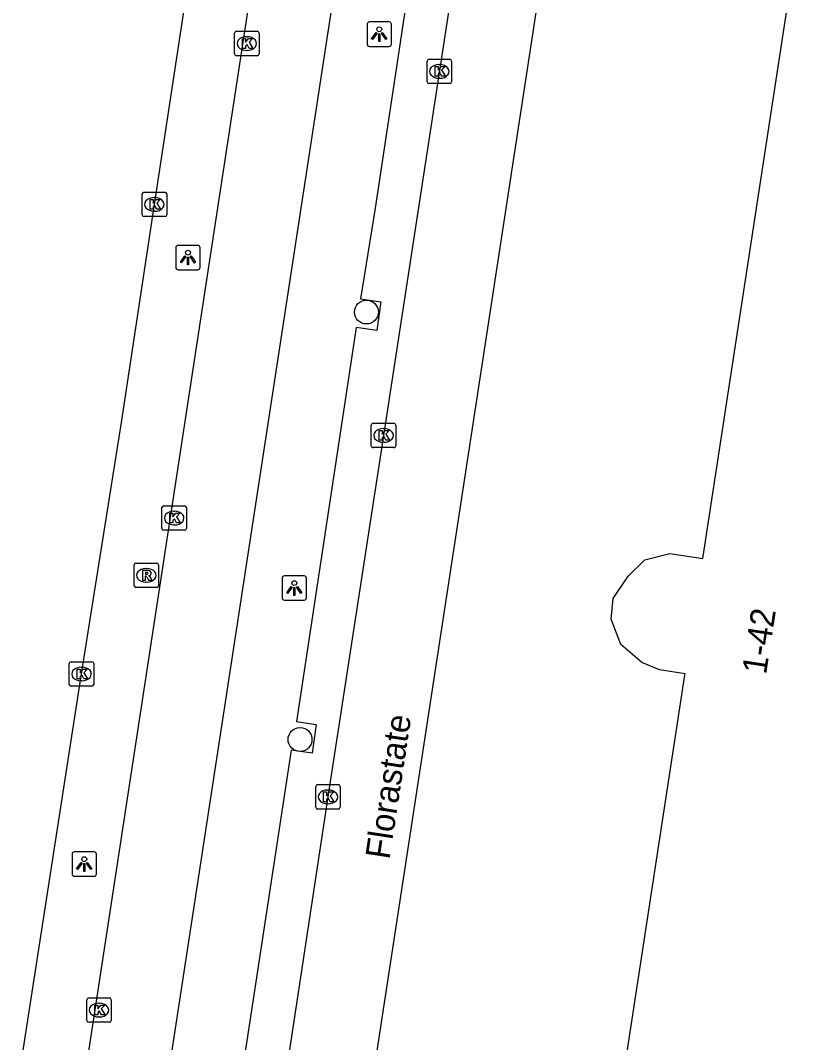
# Model space of a CAD drawing. Extents: x 161486 to 162249, y 379484 to 380829.
# Drawn here: x 161685.23 to 161717.26, y 380698.78 to 380740.58 of the extents above; entities that cross this region are included whole.
import ezdxf

# ---------------------------------------------------------------- set-up
doc = ezdxf.new("R2010")
doc.units = 0
for name, color, linetype in [('IMGEO_Boom', 7, 'Continuous'), ('IMGEO_Fietspad_open', 7, 'Continuous'), ('IMGEO_Kolk', 7, 'Continuous'), ('IMGEO_Lichtpunt', 7, 'Continuous'), ('IMGEO_Openbare_ruimte_label', 7, 'Continuous'), ('IMGEO_Pand', 7, 'Continuous'), ('IMGEO_Pand_nummerreeks', 7, 'Continuous'), ('IMGEO_Rijbaan_lokaal_open', 7, 'Continuous'), ('IMGEO_Rijbaan_regionaal_gesloten', 7, 'Continuous'), ('IMGEO_Rioolput', 7, 'Continuous'), ('IMGEO_Voetpad_open', 7, 'Continuous')]:
    doc.layers.add(name, color=color, linetype=linetype)

msp = doc.modelspace()

# ---------------------------------------------------------------- linework, layer by layer
at = {"layer": 'IMGEO_Boom'}
for centre in [(161699.381, 380728.654), (161696.666, 380711.176)]:
    msp.add_circle(centre, 0.489, dxfattribs=at)
at = {"layer": 'IMGEO_Fietspad_open'}
for points in [[(161688.431, 380679.12), (161689.012, 380682.623), (161699.329, 380750), (161703.875, 380779.686)], [(161685.545, 380680.166), (161685.819, 380681.705), (161685.484, 380681.755), (161696.248, 380752.176), (161698.462, 380766.661), (161699.701, 380774.77)]]:
    msp.add_lwpolyline(points, dxfattribs=at)
at = {"layer": 'IMGEO_Kolk'}
for p, q in [((161693.99, 380739.209), (161693.99, 380740.061)), ((161694.065, 380740.135), (161694.917, 380740.135)), ((161694.478, 380739.915), (161694.503, 380739.915)), ((161694.991, 380740.061), (161694.991, 380739.209)), ((161694.917, 380739.135), (161694.065, 380739.135)), ((161694.501, 380739.355), (161694.476, 380739.355)), ((161701.866, 380738.068), (161701.866, 380738.92)), ((161701.941, 380738.994), (161702.793, 380738.994)), ((161702.354, 380738.774), (161702.379, 380738.774)), ((161702.867, 380738.92), (161702.867, 380738.068)), ((161702.377, 380738.214), (161702.352, 380738.214)), ((161702.793, 380737.994), (161701.941, 380737.994)), ((161690.212, 380732.63), (161690.212, 380733.482)), ((161690.287, 380733.556), (161691.139, 380733.556)), ((161690.7, 380733.336), (161690.725, 380733.336)), ((161691.213, 380733.482), (161691.213, 380732.63)), ((161691.139, 380732.556), (161690.287, 380732.556)), ((161690.723, 380732.776), (161690.698, 380732.776)), ((161699.58, 380723.182), (161699.58, 380724.034)), ((161699.655, 380724.108), (161700.507, 380724.108)), ((161700.581, 380724.034), (161700.581, 380723.182)), ((161700.068, 380723.888), (161700.093, 380723.888)), ((161700.091, 380723.328), (161700.066, 380723.328)), ((161700.507, 380723.108), (161699.655, 380723.108)), ((161691.094, 380720.729), (161691.946, 380720.729)), ((161691.019, 380719.803), (161691.019, 380720.655)), ((161691.507, 380720.509), (161691.532, 380720.509)), ((161692.02, 380720.655), (161692.02, 380719.803)), ((161691.53, 380719.949), (161691.505, 380719.949)), ((161691.946, 380719.729), (161691.094, 380719.729)), ((161687.229, 380713.427), (161687.229, 380714.279)), ((161687.304, 380714.353), (161688.156, 380714.353)), ((161687.717, 380714.133), (161687.742, 380714.133)), ((161688.23, 380714.279), (161688.23, 380713.427)), ((161687.74, 380713.573), (161687.715, 380713.573)), ((161688.156, 380713.353), (161687.304, 380713.353)), ((161697.306, 380708.4), (161697.306, 380709.252)), ((161697.381, 380709.326), (161698.233, 380709.326)), ((161697.794, 380709.106), (161697.819, 380709.106)), ((161698.307, 380709.252), (161698.307, 380708.4)), ((161697.817, 380708.546), (161697.792, 380708.546)), ((161698.233, 380708.326), (161697.381, 380708.326)), ((161688.023, 380700.607), (161688.875, 380700.607)), ((161687.948, 380699.681), (161687.948, 380700.533)), ((161688.436, 380700.387), (161688.461, 380700.387)), ((161688.949, 380700.533), (161688.949, 380699.681)), ((161688.459, 380699.827), (161688.434, 380699.827)), ((161688.875, 380699.607), (161688.023, 380699.607))]:
    msp.add_line(p, q, dxfattribs=at)
for points in [[(161693.99, 380739.209), (161693.99, 380740.061)], [(161694.065, 380740.135), (161694.917, 380740.135)], [(161694.991, 380740.061), (161694.991, 380739.209)], [(161694.311, 380739.835), (161694.434, 380739.835), (161694.434, 380739.684), (161694.564, 380739.835), (161694.728, 380739.835), (161694.582, 380739.684), (161694.735, 380739.435), (161694.583, 380739.435), (161694.498, 380739.599), (161694.434, 380739.532), (161694.434, 380739.435), (161694.311, 380739.435), (161694.311, 380739.835)], [(161694.917, 380739.135), (161694.065, 380739.135)], [(161701.866, 380738.068), (161701.866, 380738.92)], [(161701.941, 380738.994), (161702.793, 380738.994)], [(161702.187, 380738.694), (161702.31, 380738.694), (161702.31, 380738.543), (161702.44, 380738.694), (161702.604, 380738.694), (161702.458, 380738.543), (161702.611, 380738.294), (161702.459, 380738.294), (161702.374, 380738.458), (161702.31, 380738.391), (161702.31, 380738.294), (161702.187, 380738.294), (161702.187, 380738.694)], [(161702.867, 380738.92), (161702.867, 380738.068)], [(161702.793, 380737.994), (161701.941, 380737.994)], [(161690.212, 380732.63), (161690.212, 380733.482)], [(161690.287, 380733.556), (161691.139, 380733.556)], [(161690.533, 380733.256), (161690.656, 380733.256), (161690.656, 380733.105), (161690.786, 380733.256), (161690.95, 380733.256), (161690.804, 380733.105), (161690.957, 380732.856), (161690.805, 380732.856), (161690.72, 380733.02), (161690.656, 380732.953), (161690.656, 380732.856), (161690.533, 380732.856), (161690.533, 380733.256)], [(161691.213, 380733.482), (161691.213, 380732.63)], [(161691.139, 380732.556), (161690.287, 380732.556)], [(161699.58, 380723.182), (161699.58, 380724.034)], [(161699.655, 380724.108), (161700.507, 380724.108)], [(161700.581, 380724.034), (161700.581, 380723.182)], [(161699.901, 380723.808), (161700.024, 380723.808), (161700.024, 380723.657), (161700.154, 380723.808), (161700.318, 380723.808), (161700.172, 380723.657), (161700.325, 380723.408), (161700.173, 380723.408), (161700.088, 380723.572), (161700.024, 380723.505), (161700.024, 380723.408), (161699.901, 380723.408), (161699.901, 380723.808)], [(161700.507, 380723.108), (161699.655, 380723.108)], [(161691.094, 380720.729), (161691.946, 380720.729)], [(161691.019, 380719.803), (161691.019, 380720.655)], [(161691.34, 380720.429), (161691.463, 380720.429), (161691.463, 380720.278), (161691.593, 380720.429), (161691.757, 380720.429), (161691.611, 380720.278), (161691.764, 380720.029), (161691.612, 380720.029), (161691.527, 380720.193), (161691.463, 380720.126), (161691.463, 380720.029), (161691.34, 380720.029), (161691.34, 380720.429)], [(161692.02, 380720.655), (161692.02, 380719.803)], [(161691.946, 380719.729), (161691.094, 380719.729)], [(161687.229, 380713.427), (161687.229, 380714.279)], [(161687.304, 380714.353), (161688.156, 380714.353)], [(161687.55, 380714.053), (161687.673, 380714.053), (161687.673, 380713.902), (161687.803, 380714.053), (161687.967, 380714.053), (161687.821, 380713.902), (161687.974, 380713.653), (161687.822, 380713.653), (161687.737, 380713.817), (161687.673, 380713.75), (161687.673, 380713.653), (161687.55, 380713.653), (161687.55, 380714.053)], [(161688.23, 380714.279), (161688.23, 380713.427)], [(161688.156, 380713.353), (161687.304, 380713.353)], [(161697.306, 380708.4), (161697.306, 380709.252)], [(161697.381, 380709.326), (161698.233, 380709.326)], [(161697.627, 380709.026), (161697.75, 380709.026), (161697.75, 380708.875), (161697.88, 380709.026), (161698.044, 380709.026), (161697.898, 380708.875), (161698.051, 380708.626), (161697.899, 380708.626), (161697.814, 380708.79), (161697.75, 380708.723), (161697.75, 380708.626), (161697.627, 380708.626), (161697.627, 380709.026)], [(161698.307, 380709.252), (161698.307, 380708.4)], [(161698.233, 380708.326), (161697.381, 380708.326)], [(161688.023, 380700.607), (161688.875, 380700.607)], [(161687.948, 380699.681), (161687.948, 380700.533)], [(161688.269, 380700.307), (161688.392, 380700.307), (161688.392, 380700.156), (161688.522, 380700.307), (161688.686, 380700.307), (161688.54, 380700.156), (161688.693, 380699.907), (161688.541, 380699.907), (161688.456, 380700.071), (161688.392, 380700.004), (161688.392, 380699.907), (161688.269, 380699.907), (161688.269, 380700.307)], [(161688.949, 380700.533), (161688.949, 380699.681)], [(161688.875, 380699.607), (161688.023, 380699.607)]]:
    msp.add_lwpolyline(points, dxfattribs=at)
for centre, start, end in [((161694.067, 380740.059), 91.552, 178.448), ((161694.067, 380740.059), 91.552, 178.448), ((161694.915, 380740.059), 1.552, 88.448), ((161694.915, 380740.059), 1.552, 88.448), ((161694.067, 380739.211), 181.552, 268.448), ((161694.067, 380739.211), 181.552, 268.448), ((161694.915, 380739.211), 271.552, 358.448), ((161694.915, 380739.211), 271.552, 358.448), ((161701.943, 380738.918), 91.552, 178.448), ((161701.943, 380738.918), 91.552, 178.448), ((161702.791, 380738.918), 1.552, 88.448), ((161702.791, 380738.918), 1.552, 88.448), ((161701.943, 380738.07), 181.552, 268.448), ((161701.943, 380738.07), 181.552, 268.448), ((161702.791, 380738.07), 271.552, 358.448), ((161702.791, 380738.07), 271.552, 358.448), ((161690.289, 380733.48), 91.552, 178.448), ((161690.289, 380733.48), 91.552, 178.448), ((161691.137, 380733.48), 1.552, 88.448), ((161691.137, 380733.48), 1.552, 88.448), ((161690.289, 380732.632), 181.552, 268.448), ((161690.289, 380732.632), 181.552, 268.448), ((161691.137, 380732.632), 271.552, 358.448), ((161691.137, 380732.632), 271.552, 358.448), ((161699.657, 380724.032), 91.552, 178.448), ((161699.657, 380724.032), 91.552, 178.448), ((161700.505, 380724.032), 1.552, 88.448), ((161700.505, 380724.032), 1.552, 88.448), ((161699.657, 380723.184), 181.552, 268.448), ((161699.657, 380723.184), 181.552, 268.448), ((161700.505, 380723.184), 271.552, 358.448), ((161700.505, 380723.184), 271.552, 358.448), ((161691.096, 380720.653), 91.552, 178.448), ((161691.096, 380720.653), 91.552, 178.448), ((161691.944, 380720.653), 1.552, 88.448), ((161691.944, 380720.653), 1.552, 88.448), ((161691.096, 380719.805), 181.552, 268.448), ((161691.096, 380719.805), 181.552, 268.448), ((161691.944, 380719.805), 271.552, 358.448), ((161691.944, 380719.805), 271.552, 358.448), ((161687.306, 380714.277), 91.552, 178.448), ((161687.306, 380714.277), 91.552, 178.448), ((161688.154, 380714.277), 1.552, 88.448), ((161688.154, 380714.277), 1.552, 88.448), ((161687.306, 380713.429), 181.552, 268.448), ((161687.306, 380713.429), 181.552, 268.448), ((161688.154, 380713.429), 271.552, 358.448), ((161688.154, 380713.429), 271.552, 358.448), ((161697.383, 380709.25), 91.552, 178.448), ((161697.383, 380709.25), 91.552, 178.448), ((161698.231, 380709.25), 1.552, 88.448), ((161698.231, 380709.25), 1.552, 88.448), ((161697.383, 380708.402), 181.552, 268.448), ((161697.383, 380708.402), 181.552, 268.448), ((161698.231, 380708.402), 271.552, 358.448), ((161698.231, 380708.402), 271.552, 358.448), ((161688.025, 380700.531), 91.552, 178.448), ((161688.025, 380700.531), 91.552, 178.448), ((161688.873, 380700.531), 1.552, 88.448), ((161688.873, 380700.531), 1.552, 88.448), ((161688.025, 380699.683), 181.552, 268.448), ((161688.025, 380699.683), 181.552, 268.448), ((161688.873, 380699.683), 271.552, 358.448), ((161688.873, 380699.683), 271.552, 358.448)]:
    msp.add_arc(centre, 0.0765, start, end, dxfattribs=at)
for centre, major_axis, ratio, start_param, end_param in [((161694.477, 380739.635), (-0.387, 0.002), 0.722429, 4.712389, 7.853982), ((161694.502, 380739.635), (-0.39, 0.002), 0.717154, 1.570796, 4.712389), ((161702.353, 380738.494), (-0.387, 0.002), 0.722429, 4.712389, 7.853982), ((161702.378, 380738.494), (-0.39, 0.002), 0.717154, 1.570796, 4.712389), ((161690.699, 380733.056), (-0.387, 0.002), 0.722429, 4.712389, 7.853982), ((161690.724, 380733.056), (-0.39, 0.002), 0.717154, 1.570796, 4.712389), ((161700.067, 380723.608), (-0.387, 0.002), 0.722429, 4.712389, 7.853982), ((161700.092, 380723.608), (-0.39, 0.002), 0.717154, 1.570796, 4.712389), ((161691.506, 380720.229), (-0.387, 0.002), 0.722429, 4.712389, 7.853982), ((161691.531, 380720.229), (-0.39, 0.002), 0.717154, 1.570796, 4.712389), ((161687.716, 380713.853), (-0.387, 0.002), 0.722429, 4.712389, 7.853982), ((161687.741, 380713.853), (-0.39, 0.002), 0.717154, 1.570796, 4.712389), ((161697.793, 380708.826), (-0.387, 0.002), 0.722429, 4.712389, 7.853982), ((161697.818, 380708.826), (-0.39, 0.002), 0.717154, 1.570796, 4.712389), ((161688.435, 380700.107), (-0.387, 0.002), 0.722429, 4.712389, 7.853982), ((161688.46, 380700.107), (-0.39, 0.002), 0.717154, 1.570796, 4.712389)]:
    msp.add_ellipse(centre, major_axis=major_axis, ratio=ratio, start_param=start_param, end_param=end_param, dxfattribs=at)
at = {"layer": 'IMGEO_Lichtpunt'}
for p, q in [((161699.408, 380740.421), (161699.408, 380739.614)), ((161699.408, 380740.421), (161699.408, 380739.614)), ((161700.31, 380740.516), (161699.502, 380740.516)), ((161700.31, 380740.516), (161699.502, 380740.516)), ((161700.404, 380739.614), (161700.404, 380740.421)), ((161700.404, 380739.614), (161700.404, 380740.421)), ((161699.502, 380739.52), (161700.31, 380739.52)), ((161699.502, 380739.52), (161700.31, 380739.52)), ((161691.585, 380731.286), (161691.585, 380730.479)), ((161691.585, 380731.286), (161691.585, 380730.479)), ((161692.487, 380731.381), (161691.679, 380731.381)), ((161692.487, 380731.381), (161691.679, 380731.381)), ((161692.581, 380730.479), (161692.581, 380731.286)), ((161692.581, 380730.479), (161692.581, 380731.286)), ((161691.679, 380730.385), (161692.487, 380730.385)), ((161691.679, 380730.385), (161692.487, 380730.385)), ((161695.934, 380717.772), (161695.934, 380716.965)), ((161695.934, 380717.772), (161695.934, 380716.965)), ((161696.836, 380717.867), (161696.028, 380717.867)), ((161696.836, 380717.867), (161696.028, 380717.867)), ((161696.93, 380716.965), (161696.93, 380717.772)), ((161696.93, 380716.965), (161696.93, 380717.772)), ((161696.028, 380716.871), (161696.836, 380716.871)), ((161696.028, 380716.871), (161696.836, 380716.871)), ((161687.343, 380706.483), (161687.343, 380705.676)), ((161687.343, 380706.483), (161687.343, 380705.676)), ((161688.245, 380706.578), (161687.437, 380706.578)), ((161688.245, 380706.578), (161687.437, 380706.578)), ((161688.339, 380705.676), (161688.339, 380706.483)), ((161688.339, 380705.676), (161688.339, 380706.483)), ((161687.437, 380705.582), (161688.245, 380705.582)), ((161687.437, 380705.582), (161688.245, 380705.582))]:
    msp.add_line(p, q, dxfattribs=at)
for points in [[(161699.782, 380740.085), (161699.821, 380740.057), (161699.633, 380739.795), (161699.595, 380739.822), (161699.782, 380740.085)], [(161699.884, 380740.037), (161699.931, 380740.037), (161699.931, 380739.715), (161699.884, 380739.715), (161699.884, 380740.037)], [(161699.994, 380740.057), (161700.032, 380740.084), (161700.219, 380739.822), (161700.18, 380739.794), (161699.994, 380740.057)], [(161691.959, 380730.95), (161691.998, 380730.922), (161691.81, 380730.66), (161691.772, 380730.687), (161691.959, 380730.95)], [(161692.061, 380730.902), (161692.108, 380730.902), (161692.108, 380730.58), (161692.061, 380730.58), (161692.061, 380730.902)], [(161692.171, 380730.922), (161692.209, 380730.949), (161692.396, 380730.687), (161692.357, 380730.659), (161692.171, 380730.922)], [(161696.308, 380717.436), (161696.347, 380717.408), (161696.159, 380717.146), (161696.121, 380717.173), (161696.308, 380717.436)], [(161696.41, 380717.388), (161696.457, 380717.388), (161696.457, 380717.066), (161696.41, 380717.066), (161696.41, 380717.388)], [(161696.52, 380717.408), (161696.558, 380717.435), (161696.745, 380717.173), (161696.706, 380717.145), (161696.52, 380717.408)], [(161687.717, 380706.147), (161687.756, 380706.119), (161687.568, 380705.857), (161687.53, 380705.884), (161687.717, 380706.147)], [(161687.819, 380706.099), (161687.866, 380706.099), (161687.866, 380705.777), (161687.819, 380705.777), (161687.819, 380706.099)], [(161687.929, 380706.119), (161687.967, 380706.146), (161688.154, 380705.884), (161688.115, 380705.856), (161687.929, 380706.119)]]:
    msp.add_lwpolyline(points, dxfattribs=at)
for centre in [(161699.907, 380740.219), (161692.084, 380731.084), (161696.433, 380717.57), (161687.842, 380706.281)]:
    msp.add_circle(centre, 0.0994, dxfattribs=at)
for centre, start, end in [((161699.502, 380740.421), 90, 180), ((161699.502, 380740.421), 90, 180), ((161700.31, 380740.421), 0, 90), ((161700.31, 380740.421), 0, 90), ((161699.502, 380739.614), 180, 270), ((161699.502, 380739.614), 180, 270), ((161700.31, 380739.614), 270, 0), ((161700.31, 380739.614), 270, 360), ((161691.679, 380731.286), 90, 180), ((161691.679, 380731.286), 90, 180), ((161692.487, 380731.286), 0, 90), ((161692.487, 380731.286), 0, 90), ((161691.679, 380730.479), 180, 270), ((161691.679, 380730.479), 180, 270), ((161692.487, 380730.479), 270, 0), ((161692.487, 380730.479), 270, 360), ((161696.028, 380717.772), 90, 180), ((161696.028, 380717.772), 90, 180), ((161696.836, 380717.772), 0, 90), ((161696.836, 380717.772), 0, 90), ((161696.028, 380716.965), 180, 270), ((161696.028, 380716.965), 180, 270), ((161696.836, 380716.965), 270, 0), ((161696.836, 380716.965), 270, 360), ((161687.437, 380706.483), 90, 180), ((161687.437, 380706.483), 90, 180), ((161688.245, 380706.483), 0, 90), ((161688.245, 380706.483), 0, 90), ((161687.437, 380705.676), 180, 270), ((161687.437, 380705.676), 180, 270), ((161688.245, 380705.676), 270, 0), ((161688.245, 380705.676), 270, 360)]:
    msp.add_arc(centre, 0.0946, start, end, dxfattribs=at)
at = {"layer": 'IMGEO_Pand'}
msp.add_lwpolyline([(161708.302, 380687.01), (161712.407, 380713.801), (161712.416, 380713.861), (161711.373, 380714.021), (161710.647, 380714.323), (161709.789, 380715.062), (161709.396, 380716.09), (161709.477, 380716.938), (161710.089, 380717.857), (161710.769, 380718.527), (161711.785, 380718.783), (161713.139, 380718.576), (161717.258, 380745.457)], dxfattribs=at)
at = {"layer": 'IMGEO_Rijbaan_lokaal_open'}
for points in [[(161707.534, 380771.977), (161706.955, 380768.358), (161704.134, 380750), (161700.078, 380723.607), (161697.804, 380708.826), (161695.523, 380693.808), (161693.218, 380678.74), (161692.782, 380675.782)], [(161709.182, 380759.63), (161707.706, 380750), (161697.433, 380682.954), (161698.501, 380675.492)]]:
    msp.add_lwpolyline(points, dxfattribs=at)
at = {"layer": 'IMGEO_Rijbaan_regionaal_gesloten'}
for points in [[(161665.377, 380568.264), (161666.644, 380577.811), (161667.768, 380585.303), (161668.85, 380592.276), (161670.749, 380604.536), (161673.878, 380624.77), (161677.535, 380648.259), (161680.22, 380665.224), (161680.68, 380668.409), (161683.394, 380685.989), (161683.565, 380687.03), (161683.651, 380687.555), (161684.438, 380692.656), (161687.73, 380713.853), (161689.372, 380724.138), (161690.713, 380733.056), (161692.699, 380746.151), (161693.32, 380750.34), (161693.892, 380754.498), (161694.597, 380759.447), (161695.308, 380764.889), (161696.352, 380772.576), (161696.737, 380775.208), (161698.248, 380785.538)], [(161683.565, 380687.03), (161683.651, 380687.555), (161684.438, 380692.656), (161687.73, 380713.853), (161689.372, 380724.138), (161690.713, 380733.056), (161692.699, 380746.151), (161693.32, 380750.34), (161693.892, 380754.498), (161694.597, 380759.447), (161695.308, 380764.889), (161696.352, 380772.576), (161696.737, 380775.208)]]:
    msp.add_lwpolyline(points, dxfattribs=at)
at = {"layer": 'IMGEO_Rioolput'}
for p, q in [((161689.881, 380717.462), (161689.881, 380718.314)), ((161689.956, 380718.388), (161690.808, 380718.388)), ((161690.369, 380718.168), (161690.394, 380718.168)), ((161690.882, 380718.314), (161690.882, 380717.462)), ((161690.808, 380717.388), (161689.956, 380717.388)), ((161690.392, 380717.608), (161690.367, 380717.608))]:
    msp.add_line(p, q, dxfattribs=at)
for points in [[(161689.881, 380717.462), (161689.881, 380718.314)], [(161689.956, 380718.388), (161690.808, 380718.388)], [(161690.882, 380718.314), (161690.882, 380717.462)], [(161690.47, 380718.086), (161690.218, 380718.088), (161690.218, 380717.688)], [(161690.218, 380717.688), (161690.342, 380717.688), (161690.342, 380717.85), (161690.353, 380717.85)], [(161690.396, 380718.007), (161690.342, 380718.007), (161690.342, 380717.926)], [(161690.342, 380717.926), (161690.394, 380717.926)], [(161690.4, 380717.821), (161690.471, 380717.688), (161690.611, 380717.688), (161690.546, 380717.814)], [(161690.808, 380717.388), (161689.956, 380717.388)]]:
    msp.add_lwpolyline(points, dxfattribs=at)
for centre, radius, start, end in [((161689.958, 380718.312), 0.0765, 91.552, 178.448), ((161689.958, 380718.312), 0.0765, 91.552, 178.448), ((161690.806, 380718.312), 0.0765, 1.552, 88.448), ((161690.806, 380718.312), 0.0765, 1.552, 88.448), ((161690.352, 380717.797), 0.0533, 26.0293, 88.6989), ((161690.378, 380718.115), 0.19, 274.7715, 282.9687), ((161690.402, 380717.911), 0.0964, 77.0061, 93.1865), ((161690.416, 380717.968), 0.0378, 276.6634, 79.6772), ((161690.469, 380717.976), 0.109, 350.3612, 89.416), ((161690.467, 380717.976), 0.112, 277.5842, 350.9817), ((161690.451, 380717.761), 0.108, 29.5134, 73.7905), ((161689.958, 380717.464), 0.0765, 181.552, 268.448), ((161689.958, 380717.464), 0.0765, 181.552, 268.448), ((161690.806, 380717.464), 0.0765, 271.552, 358.448), ((161690.806, 380717.464), 0.0765, 271.552, 358.448)]:
    msp.add_arc(centre, radius, start, end, dxfattribs=at)
for centre, major_axis, ratio, start_param, end_param in [((161690.368, 380717.888), (-0.387, 0.002), 0.722429, 4.712389, 7.853982), ((161690.393, 380717.888), (-0.39, 0.002), 0.717154, 1.570796, 4.712389)]:
    msp.add_ellipse(centre, major_axis=major_axis, ratio=ratio, start_param=start_param, end_param=end_param, dxfattribs=at)
at = {"layer": 'IMGEO_Voetpad_open'}
msp.add_lwpolyline([(161705.268, 380769.166), (161704.523, 380764.3), (161705.376, 380764.169), (161705.183, 380762.996), (161704.336, 380763.129), (161702.34, 380750), (161701.802, 380746.46), (161702.653, 380746.343), (161702.452, 380745.16), (161701.608, 380745.294), (161699.737, 380732.907), (161699.14, 380729.199), (161699.975, 380729.069), (161699.809, 380727.902), (161698.964, 380728.016), (161696.522, 380711.912), (161697.322, 380711.784), (161697.156, 380710.611), (161696.305, 380710.733), (161693.849, 380694.649), (161694.691, 380694.522), (161694.498, 380693.341), (161693.665, 380693.466), (161691.433, 380678.761)], dxfattribs=at)

# ---------------------------------------------------------------- texts
at = {"layer": 'IMGEO_Openbare_ruimte_label'}
msp.add_text('Florastate', height=1, rotation=81.3105, dxfattribs=at).set_placement((161700.321, 380706.241))
at = {"layer": 'IMGEO_Pand_nummerreeks'}
msp.add_text('1-42', height=1, rotation=81.2855, dxfattribs=at).set_placement((161715.725, 380713.806))

doc.saveas('drawing.dxf')
